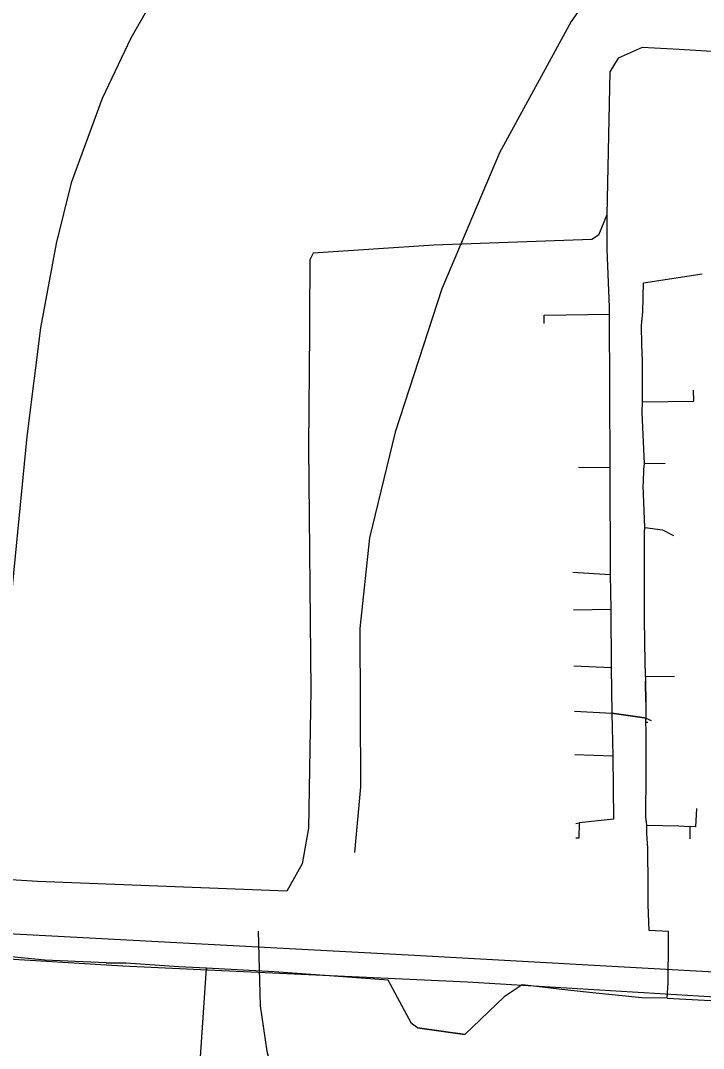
# Model space of a CAD drawing. Extents: x -662620 to -656370, y -1067090 to -1062990.
# Drawn here: x -659795.3 to -659666.1, y -1065109.2 to -1064914.6 of the extents above; entities that cross this region are included whole.
import ezdxf

# ---------------------------------------------------------------- set-up
doc = ezdxf.new("R2010")
doc.units = 0
for name, color, linetype in [('SDELOVACÍ_VEDENÍ_-_PODZEMNÍ', 7, 'Continuous'), ('SILNICE_II__TŘÍDY_A_III__TŘÍDY', 7, 'Continuous'), ('VRSTEVNICE_ZÁKLADNÍ', 7, 'Continuous')]:
    doc.layers.add(name, color=color, linetype=linetype)

msp = doc.modelspace()

# ---------------------------------------------------------------- linework, layer by layer
at = {"layer": 'SDELOVACÍ_VEDENÍ_-_PODZEMNÍ'}
for points in [[(-659670.67, -1064920.13), (-659677.64, -1064919.71), (-659682.22, -1064921.75), (-659683.76, -1064924.37), (-659684.35, -1064951.39)], [(-659670.67, -1064920.13), (-659677.64, -1064919.71), (-659682.22, -1064921.75), (-659683.76, -1064924.37), (-659684.35, -1064951.39)], [(-659670.67, -1064920.13), (-659677.64, -1064919.71), (-659682.22, -1064921.75), (-659683.76, -1064924.37), (-659684.35, -1064951.39)], [(-659670.67, -1064920.13), (-659677.64, -1064919.71), (-659682.22, -1064921.75), (-659683.76, -1064924.37), (-659684.35, -1064951.39)], [(-659670.67, -1064920.13), (-659677.64, -1064919.71), (-659682.22, -1064921.75), (-659683.76, -1064924.37), (-659684.35, -1064951.39)], [(-659670.67, -1064920.13), (-659677.64, -1064919.71), (-659682.22, -1064921.75), (-659683.76, -1064924.37), (-659684.35, -1064951.39)], [(-659603.22, -1064928.21), (-659608.4, -1064926.95), (-659653.09, -1064921.19), (-659670.67, -1064920.13)], [(-659603.22, -1064928.21), (-659608.4, -1064926.95), (-659653.09, -1064921.19), (-659670.67, -1064920.13)], [(-659603.22, -1064928.21), (-659608.4, -1064926.95), (-659653.09, -1064921.19), (-659670.67, -1064920.13)], [(-659603.22, -1064928.21), (-659608.4, -1064926.95), (-659653.09, -1064921.19), (-659670.67, -1064920.13)], [(-659603.22, -1064928.21), (-659608.4, -1064926.95), (-659653.09, -1064921.19), (-659670.67, -1064920.13)], [(-659603.22, -1064928.21), (-659608.4, -1064926.95), (-659653.09, -1064921.19), (-659670.67, -1064920.13)], [(-659684.35, -1064951.39), (-659685.94, -1064955.29), (-659687.2, -1064956.11), (-659717.12, -1064957.18), (-659739.92, -1064958.7), (-659740.61, -1064959.94), (-659740.64, -1064970.87)], [(-659684.35, -1064951.39), (-659685.94, -1064955.29), (-659687.2, -1064956.11), (-659717.12, -1064957.18), (-659739.92, -1064958.7), (-659740.61, -1064959.94), (-659740.64, -1064970.87)], [(-659684.35, -1064951.39), (-659685.94, -1064955.29), (-659687.2, -1064956.11), (-659717.12, -1064957.18), (-659739.92, -1064958.7), (-659740.61, -1064959.94), (-659740.64, -1064970.87)], [(-659684.35, -1064951.39), (-659685.94, -1064955.29), (-659687.2, -1064956.11), (-659717.12, -1064957.18), (-659739.92, -1064958.7), (-659740.61, -1064959.94), (-659740.64, -1064970.87)], [(-659684.35, -1064951.39), (-659685.94, -1064955.29), (-659687.2, -1064956.11), (-659717.12, -1064957.18), (-659739.92, -1064958.7), (-659740.61, -1064959.94), (-659740.64, -1064970.87)], [(-659684.35, -1064951.39), (-659685.94, -1064955.29), (-659687.2, -1064956.11), (-659717.12, -1064957.18), (-659739.92, -1064958.7), (-659740.61, -1064959.94), (-659740.64, -1064970.87)], [(-659684.35, -1064951.39), (-659684.34, -1064957.98), (-659683.94, -1064968.91), (-659683.93, -1064970.25)], [(-659684.35, -1064951.39), (-659684.34, -1064957.98), (-659683.94, -1064968.91), (-659683.93, -1064970.25)], [(-659677.61, -1064986.81), (-659677.6, -1064978.98), (-659677.75, -1064976.04), (-659677.8, -1064972.37), (-659677.55, -1064969.79), (-659677.43, -1064964.27), (-659666.29, -1064962.57)], [(-659677.61, -1064986.81), (-659677.6, -1064978.98), (-659677.75, -1064976.04), (-659677.8, -1064972.37), (-659677.55, -1064969.79), (-659677.43, -1064964.27), (-659666.29, -1064962.57)], [(-659740.64, -1064970.87), (-659740.64, -1064973.59)], [(-659740.64, -1064970.87), (-659740.64, -1064973.59)], [(-659740.64, -1064970.87), (-659740.64, -1064973.59)], [(-659740.64, -1064970.87), (-659740.64, -1064973.59)], [(-659740.64, -1064970.87), (-659740.64, -1064973.59)], [(-659740.64, -1064970.87), (-659740.64, -1064973.59)], [(-659696.21, -1064971.99), (-659696.21, -1064970.39), (-659683.93, -1064970.25)], [(-659696.21, -1064971.99), (-659696.21, -1064970.39), (-659683.93, -1064970.25)], [(-659683.93, -1064970.25), (-659683.78, -1064999.27)], [(-659683.93, -1064970.25), (-659683.78, -1064999.27)], [(-659740.64, -1064973.59), (-659740.83, -1064995.34), (-659740.39, -1065041.44), (-659740.86, -1065067.56), (-659742.06, -1065074.28), (-659744.94, -1065079.49), (-659792.15, -1065077.61), (-659814.42, -1065076.24), (-659857.44, -1065072.04), (-659863.7, -1065071.94), (-659867.91, -1065073.02), (-659874.96, -1065072.4), (-659889, -1065071.07), (-659905.96, -1065070), (-659906.21, -1065075.31), (-659907.43, -1065084.17), (-659908.3, -1065090.48)], [(-659740.64, -1064973.59), (-659740.83, -1064995.34), (-659740.39, -1065041.44), (-659740.86, -1065067.56), (-659742.06, -1065074.28), (-659744.94, -1065079.49), (-659792.15, -1065077.61), (-659814.42, -1065076.24), (-659857.44, -1065072.04), (-659863.7, -1065071.94), (-659867.91, -1065073.02), (-659874.96, -1065072.4), (-659889, -1065071.07), (-659905.96, -1065070), (-659906.21, -1065075.31), (-659907.43, -1065084.17), (-659908.3, -1065090.48)], [(-659740.64, -1064973.59), (-659740.83, -1064995.34), (-659740.39, -1065041.44), (-659740.86, -1065067.56), (-659742.06, -1065074.28), (-659744.94, -1065079.49), (-659792.15, -1065077.61), (-659814.42, -1065076.24), (-659857.44, -1065072.04), (-659863.7, -1065071.94), (-659867.91, -1065073.02), (-659874.96, -1065072.4), (-659889, -1065071.07), (-659905.96, -1065070), (-659906.21, -1065075.31), (-659907.43, -1065084.17), (-659908.3, -1065090.48)], [(-659740.64, -1064973.59), (-659740.83, -1064995.34), (-659740.39, -1065041.44), (-659740.86, -1065067.56), (-659742.06, -1065074.28), (-659744.94, -1065079.49), (-659792.15, -1065077.61), (-659814.42, -1065076.24), (-659857.44, -1065072.04), (-659863.7, -1065071.94), (-659867.91, -1065073.02), (-659874.96, -1065072.4), (-659889, -1065071.07), (-659905.96, -1065070), (-659906.21, -1065075.31), (-659907.43, -1065084.17), (-659908.3, -1065090.48)], [(-659740.64, -1064973.59), (-659740.83, -1064995.34), (-659740.39, -1065041.44), (-659740.86, -1065067.56), (-659742.06, -1065074.28), (-659744.94, -1065079.49), (-659792.15, -1065077.61), (-659814.42, -1065076.24), (-659857.44, -1065072.04), (-659863.7, -1065071.94), (-659867.91, -1065073.02), (-659874.96, -1065072.4), (-659889, -1065071.07), (-659905.96, -1065070), (-659906.21, -1065075.31), (-659907.43, -1065084.17), (-659908.3, -1065090.48)], [(-659740.64, -1064973.59), (-659740.83, -1064995.34), (-659740.39, -1065041.44), (-659740.86, -1065067.56), (-659742.06, -1065074.28), (-659744.94, -1065079.49), (-659792.15, -1065077.61), (-659814.42, -1065076.24), (-659857.44, -1065072.04), (-659863.7, -1065071.94), (-659867.91, -1065073.02), (-659874.96, -1065072.4), (-659889, -1065071.07), (-659905.96, -1065070), (-659906.21, -1065075.31), (-659907.43, -1065084.17), (-659908.3, -1065090.48)], [(-659677.6, -1064978.98), (-659677.75, -1064976.04)], [(-659677.6, -1064978.98), (-659677.75, -1064976.04)], [(-659677.61, -1064986.81), (-659667.85, -1064986.71), (-659667.93, -1064984.63)], [(-659677.61, -1064986.81), (-659667.85, -1064986.71), (-659667.93, -1064984.63)], [(-659677.23, -1064998.47), (-659677.64, -1064988.93), (-659677.61, -1064986.81)], [(-659677.23, -1064998.47), (-659677.64, -1064988.93), (-659677.61, -1064986.81)], [(-659677.16, -1065010.61), (-659677.47, -1065002.75), (-659677.4, -1065002.08), (-659677.33, -1064999.56), (-659677.23, -1064998.47)], [(-659677.16, -1065010.61), (-659677.47, -1065002.75), (-659677.4, -1065002.08), (-659677.33, -1064999.56), (-659677.23, -1064998.47)], [(-659677.23, -1064998.47), (-659673.33, -1064998.44)], [(-659677.23, -1064998.47), (-659673.33, -1064998.44)], [(-659689.7, -1064999.21), (-659683.78, -1064999.27)], [(-659689.7, -1064999.21), (-659683.78, -1064999.27)], [(-659683.78, -1064999.27), (-659683.69, -1065019.52)], [(-659683.78, -1064999.27), (-659683.69, -1065019.52)], [(-659677.47, -1065002.75), (-659677.4, -1065002.08)], [(-659677.47, -1065002.75), (-659677.4, -1065002.08)], [(-659677, -1065038.81), (-659677.13, -1065032.62), (-659677.21, -1065027.39), (-659677.24, -1065016.63), (-659677.23, -1065011.57), (-659677.16, -1065010.61)], [(-659677, -1065038.81), (-659677.13, -1065032.62), (-659677.21, -1065027.39), (-659677.24, -1065016.63), (-659677.23, -1065011.57), (-659677.16, -1065010.61)], [(-659677.16, -1065010.61), (-659673.81, -1065011.08), (-659671.72, -1065012.14)], [(-659677.16, -1065010.61), (-659673.81, -1065011.08), (-659671.72, -1065012.14)], [(-659677.24, -1065016.63), (-659677.23, -1065011.57)], [(-659677.24, -1065016.63), (-659677.23, -1065011.57)], [(-659690.8, -1065019.08), (-659683.69, -1065019.52)], [(-659690.8, -1065019.08), (-659683.69, -1065019.52)], [(-659683.69, -1065019.52), (-659683.61, -1065026.1)], [(-659683.69, -1065019.52), (-659683.61, -1065026.1)], [(-659690.69, -1065026.22), (-659683.61, -1065026.1)], [(-659690.69, -1065026.22), (-659683.61, -1065026.1)], [(-659683.61, -1065026.1), (-659683.53, -1065037.1)], [(-659683.61, -1065026.1), (-659683.53, -1065037.1)], [(-659677.13, -1065032.62), (-659677.21, -1065027.39)], [(-659677.13, -1065032.62), (-659677.21, -1065027.39)], [(-659690.58, -1065036.82), (-659683.53, -1065037.1)], [(-659690.58, -1065036.82), (-659683.53, -1065037.1)], [(-659683.53, -1065037.1), (-659683.43, -1065045.78)], [(-659683.53, -1065037.1), (-659683.43, -1065045.78)], [(-659677, -1065038.81), (-659677.04, -1065039.68), (-659676.95, -1065043.66), (-659676.95, -1065046.72)], [(-659677, -1065038.81), (-659677.04, -1065039.68), (-659676.95, -1065043.66), (-659676.95, -1065046.72)], [(-659676.95, -1065043.66), (-659677.04, -1065039.68)], [(-659676.95, -1065043.66), (-659677.04, -1065039.68)], [(-659677, -1065038.81), (-659671.57, -1065038.75)], [(-659677, -1065038.81), (-659671.57, -1065038.75)], [(-659690.5, -1065045.37), (-659683.43, -1065045.78)], [(-659690.5, -1065045.37), (-659683.43, -1065045.78)], [(-659677.19, -1065046.62), (-659683.43, -1065045.78)], [(-659683.43, -1065045.78), (-659677.19, -1065046.62), (-659676.95, -1065046.72)], [(-659683.43, -1065045.78), (-659683.23, -1065053.84)], [(-659677.19, -1065046.62), (-659683.43, -1065045.78)], [(-659683.43, -1065045.78), (-659677.19, -1065046.62), (-659676.95, -1065046.72)], [(-659683.43, -1065045.78), (-659683.23, -1065053.84)], [(-659676.95, -1065046.72), (-659675.98, -1065047.16)], [(-659676.95, -1065047.46), (-659676.95, -1065046.72)], [(-659676.95, -1065046.72), (-659675.98, -1065047.16)], [(-659676.95, -1065047.46), (-659676.95, -1065046.72)], [(-659676.95, -1065047.46), (-659676.61, -1065047.47)], [(-659676.8, -1065066.95), (-659676.94, -1065065.37), (-659676.9, -1065057.15), (-659676.92, -1065049.12), (-659676.95, -1065047.46)], [(-659676.95, -1065047.46), (-659676.61, -1065047.47)], [(-659676.8, -1065066.95), (-659676.94, -1065065.37), (-659676.9, -1065057.15), (-659676.92, -1065049.12), (-659676.95, -1065047.46)], [(-659676.9, -1065057.15), (-659676.92, -1065049.12)], [(-659676.9, -1065057.15), (-659676.92, -1065049.12)], [(-659690.43, -1065053.62), (-659683.23, -1065053.84)], [(-659690.43, -1065053.62), (-659683.23, -1065053.84)], [(-659683.23, -1065053.84), (-659683.1, -1065065.85), (-659689.61, -1065066.56)], [(-659683.23, -1065053.84), (-659683.1, -1065065.85), (-659689.61, -1065066.56)], [(-659667.37, -1065063.84), (-659667.59, -1065067.3), (-659668.59, -1065067.23)], [(-659667.37, -1065063.84), (-659667.59, -1065067.3), (-659668.59, -1065067.23)], [(-659690.25, -1065066.63), (-659689.61, -1065066.56)], [(-659690.25, -1065066.63), (-659689.61, -1065066.56)], [(-659689.61, -1065066.56), (-659689.68, -1065069.43), (-659690.23, -1065069.43)], [(-659689.61, -1065066.56), (-659689.68, -1065069.43), (-659690.23, -1065069.43)], [(-659676.58, -1065071.33), (-659676.76, -1065068.55), (-659676.78, -1065067.96), (-659676.8, -1065066.95)], [(-659676.8, -1065066.95), (-659670.73, -1065067.09), (-659668.59, -1065067.23)], [(-659672.9, -1065099.75), (-659672.74, -1065096.83), (-659672.67, -1065088.93), (-659672.68, -1065087.12), (-659676.36, -1065086.92), (-659676.51, -1065082.06), (-659676.55, -1065078.49), (-659676.58, -1065071.33), (-659676.76, -1065068.55), (-659676.78, -1065067.96), (-659676.8, -1065066.95)], [(-659676.58, -1065071.33), (-659676.76, -1065068.55), (-659676.78, -1065067.96), (-659676.8, -1065066.95)], [(-659676.8, -1065066.95), (-659670.73, -1065067.09), (-659668.59, -1065067.23)], [(-659672.9, -1065099.75), (-659672.74, -1065096.83), (-659672.67, -1065088.93), (-659672.68, -1065087.12), (-659676.36, -1065086.92), (-659676.51, -1065082.06), (-659676.55, -1065078.49), (-659676.58, -1065071.33), (-659676.76, -1065068.55), (-659676.78, -1065067.96), (-659676.8, -1065066.95)], [(-659668.59, -1065069.59), (-659668.59, -1065067.23)], [(-659668.59, -1065069.59), (-659668.59, -1065067.23)], [(-659676.51, -1065082.06), (-659676.55, -1065078.49)], [(-659676.51, -1065082.06), (-659676.55, -1065078.49)], [(-659760.12, -1065094.06), (-659765.38, -1065093.77), (-659775.39, -1065093.13), (-659779.17, -1065093.06), (-659790.76, -1065092.53), (-659806.1, -1065090.99), (-659827.31, -1065089.67), (-659844.63, -1065089.06), (-659845.45, -1065089.03)], [(-659760.12, -1065094.06), (-659765.38, -1065093.77), (-659775.39, -1065093.13), (-659779.17, -1065093.06), (-659790.76, -1065092.53), (-659806.1, -1065090.99), (-659827.31, -1065089.67), (-659844.63, -1065089.06), (-659845.45, -1065089.03)], [(-659760.12, -1065094.06), (-659765.38, -1065093.77), (-659775.39, -1065093.13), (-659779.17, -1065093.06), (-659790.76, -1065092.53), (-659806.1, -1065090.99), (-659827.31, -1065089.67), (-659844.63, -1065089.06), (-659845.45, -1065089.03)], [(-659760.12, -1065094.06), (-659765.38, -1065093.77), (-659775.39, -1065093.13), (-659779.17, -1065093.06), (-659790.76, -1065092.53), (-659806.1, -1065090.99), (-659827.31, -1065089.67), (-659844.63, -1065089.06), (-659845.45, -1065089.03)], [(-659672.74, -1065096.83), (-659672.67, -1065088.93)], [(-659672.74, -1065096.83), (-659672.67, -1065088.93)], [(-659710.74, -1065096.67), (-659757.23, -1065094.57), (-659776, -1065093.65), (-659800.84, -1065092.17)], [(-659710.74, -1065096.67), (-659757.23, -1065094.57), (-659776, -1065093.65), (-659800.84, -1065092.17)], [(-659779.17, -1065093.06), (-659775.39, -1065093.13)], [(-659779.17, -1065093.06), (-659775.39, -1065093.13)], [(-659761.48, -1065113.68), (-659760.12, -1065094.06)], [(-659761.48, -1065113.68), (-659760.12, -1065094.06)], [(-659730.88, -1065095.94), (-659747.34, -1065094.76), (-659760.12, -1065094.06)], [(-659730.88, -1065095.94), (-659747.34, -1065094.76), (-659760.12, -1065094.06)], [(-659730.88, -1065095.94), (-659747.34, -1065094.76), (-659760.12, -1065094.06)], [(-659730.88, -1065095.94), (-659747.34, -1065094.76), (-659760.12, -1065094.06)], [(-659672.9, -1065099.75), (-659677.71, -1065099.64), (-659687.06, -1065098.69), (-659692.28, -1065098.16), (-659700.36, -1065097.21), (-659703.8, -1065099.48), (-659711.25, -1065106.6), (-659720.18, -1065105.35), (-659721.33, -1065104.53), (-659725.76, -1065096.3), (-659730.88, -1065095.94)], [(-659672.9, -1065099.75), (-659677.71, -1065099.64), (-659687.06, -1065098.69), (-659692.28, -1065098.16), (-659700.36, -1065097.21), (-659703.8, -1065099.48), (-659711.25, -1065106.6), (-659720.18, -1065105.35), (-659721.33, -1065104.53), (-659725.76, -1065096.3), (-659730.88, -1065095.94)], [(-659672.9, -1065099.75), (-659677.71, -1065099.64), (-659687.06, -1065098.69), (-659692.28, -1065098.16), (-659700.36, -1065097.21), (-659703.8, -1065099.48), (-659711.25, -1065106.6), (-659720.18, -1065105.35), (-659721.33, -1065104.53), (-659725.76, -1065096.3), (-659730.88, -1065095.94)], [(-659672.9, -1065099.75), (-659677.71, -1065099.64), (-659687.06, -1065098.69), (-659692.28, -1065098.16), (-659700.36, -1065097.21), (-659703.8, -1065099.48), (-659711.25, -1065106.6), (-659720.18, -1065105.35), (-659721.33, -1065104.53), (-659725.76, -1065096.3), (-659730.88, -1065095.94)], [(-659610.74, -1065102.73), (-659710.74, -1065096.67)], [(-659610.74, -1065102.73), (-659710.74, -1065096.67)], [(-659672.9, -1065099.75), (-659665.83, -1065100.13), (-659651.85, -1065100.18), (-659650.42, -1065100.28)], [(-659672.9, -1065099.75), (-659665.83, -1065100.13), (-659651.85, -1065100.18), (-659650.42, -1065100.28)], [(-659672.9, -1065099.75), (-659665.83, -1065100.13), (-659651.85, -1065100.18), (-659650.42, -1065100.28)], [(-659672.9, -1065099.75), (-659665.83, -1065100.13), (-659651.85, -1065100.18), (-659650.42, -1065100.28)], [(-659720.18, -1065105.35), (-659711.25, -1065106.6)], [(-659720.18, -1065105.35), (-659711.25, -1065106.6)]]:
    msp.add_lwpolyline(points, dxfattribs=at)
at = {"layer": 'SILNICE_II__TŘÍDY_A_III__TŘÍDY'}
msp.add_lwpolyline([(-659883.02, -1065082.94), (-659720.77, -1065091.61), (-659557.39, -1065100.68), (-659486.58, -1065100.68), (-659384.92, -1065090.7), (-659307.76, -1065078.9), (-659260.28, -1065051.16), (-659227.39, -1065039.38), (-659171.2, -1065045.15), (-659056.18, -1065054.53), (-658923.05, -1065030.97), (-658815.83, -1064996.8), (-658708.47, -1064884.92), (-658668.84, -1064839.24), (-658627.67, -1064793.74), (-658537.53, -1064703.19), (-658510.68, -1064674.03)], dxfattribs=at)
at = {"layer": 'VRSTEVNICE_ZÁKLADNÍ'}
for points in [[(-659563.77, -1064683.82), (-659577.06, -1064739.85), (-659583.92, -1064761.86), (-659591.21, -1064781.87), (-659598.22, -1064797.88), (-659605.65, -1064811.6), (-659612.94, -1064822.75), (-659623.8, -1064836.33), (-659668.97, -1064885.21), (-659678.4, -1064896.65), (-659691.12, -1064914.8), (-659704.7, -1064939.67), (-659715.56, -1064965.4), (-659724.43, -1064992.56), (-659729.28, -1065012.57), (-659731.14, -1065029.72), (-659731, -1065059.73), (-659732.14, -1065072.17)], [(-659563.77, -1064683.82), (-659577.06, -1064739.85), (-659583.92, -1064761.86), (-659591.21, -1064781.87), (-659598.22, -1064797.88), (-659605.65, -1064811.6), (-659612.94, -1064822.75), (-659623.8, -1064836.33), (-659668.97, -1064885.21), (-659678.4, -1064896.65), (-659691.12, -1064914.8), (-659704.7, -1064939.67), (-659715.56, -1064965.4), (-659724.43, -1064992.56), (-659729.28, -1065012.57), (-659731.14, -1065029.72), (-659731, -1065059.73), (-659732.14, -1065072.17)], [(-659629.66, -1064690.11), (-659637.09, -1064712.12), (-659644.67, -1064732.13), (-659659.25, -1064764.15), (-659665.54, -1064776.16), (-659675.69, -1064792.16), (-659693.84, -1064816.18), (-659702.56, -1064825.9), (-659732.72, -1064856.77), (-659750.15, -1064879.07), (-659765.3, -1064901.94), (-659774.45, -1064917.95), (-659779.88, -1064929.38), (-659785.74, -1064945.39), (-659788.6, -1064956.82), (-659791.6, -1064972.83), (-659794.18, -1064993.41), (-659801.81, -1065071.04)], [(-659629.66, -1064690.11), (-659637.09, -1064712.12), (-659644.67, -1064732.13), (-659659.25, -1064764.15), (-659665.54, -1064776.16), (-659675.69, -1064792.16), (-659693.84, -1064816.18), (-659702.56, -1064825.9), (-659732.72, -1064856.77), (-659750.15, -1064879.07), (-659765.3, -1064901.94), (-659774.45, -1064917.95), (-659779.88, -1064929.38), (-659785.74, -1064945.39), (-659788.6, -1064956.82), (-659791.6, -1064972.83), (-659794.18, -1064993.41), (-659801.81, -1065071.04)], [(-659750.36, -1065087.03), (-659750.01, -1065101.19), (-659748.72, -1065109.76), (-659743.01, -1065131.2), (-659737.86, -1065147.21), (-659735.15, -1065159.22), (-659732.14, -1065181.23), (-659731.57, -1065195.23), (-659732.72, -1065211.24), (-659736, -1065227.25), (-659741.72, -1065245.26), (-659747.29, -1065257.27), (-659753.3, -1065267.27), (-659764.88, -1065289.28), (-659772.45, -1065311.3), (-659777.74, -1065335.31), (-659782.74, -1065350.75), (-659788.17, -1065359.18), (-659797.89, -1065365.47)], [(-659750.36, -1065087.03), (-659750.01, -1065101.19), (-659748.72, -1065109.76), (-659743.01, -1065131.2), (-659737.86, -1065147.21), (-659735.15, -1065159.22), (-659732.14, -1065181.23), (-659731.57, -1065195.23), (-659732.72, -1065211.24), (-659736, -1065227.25), (-659741.72, -1065245.26), (-659747.29, -1065257.27), (-659753.3, -1065267.27), (-659764.88, -1065289.28), (-659772.45, -1065311.3), (-659777.74, -1065335.31), (-659782.74, -1065350.75), (-659788.17, -1065359.18), (-659797.89, -1065365.47)]]:
    msp.add_lwpolyline(points, dxfattribs=at)

doc.saveas('drawing.dxf')
